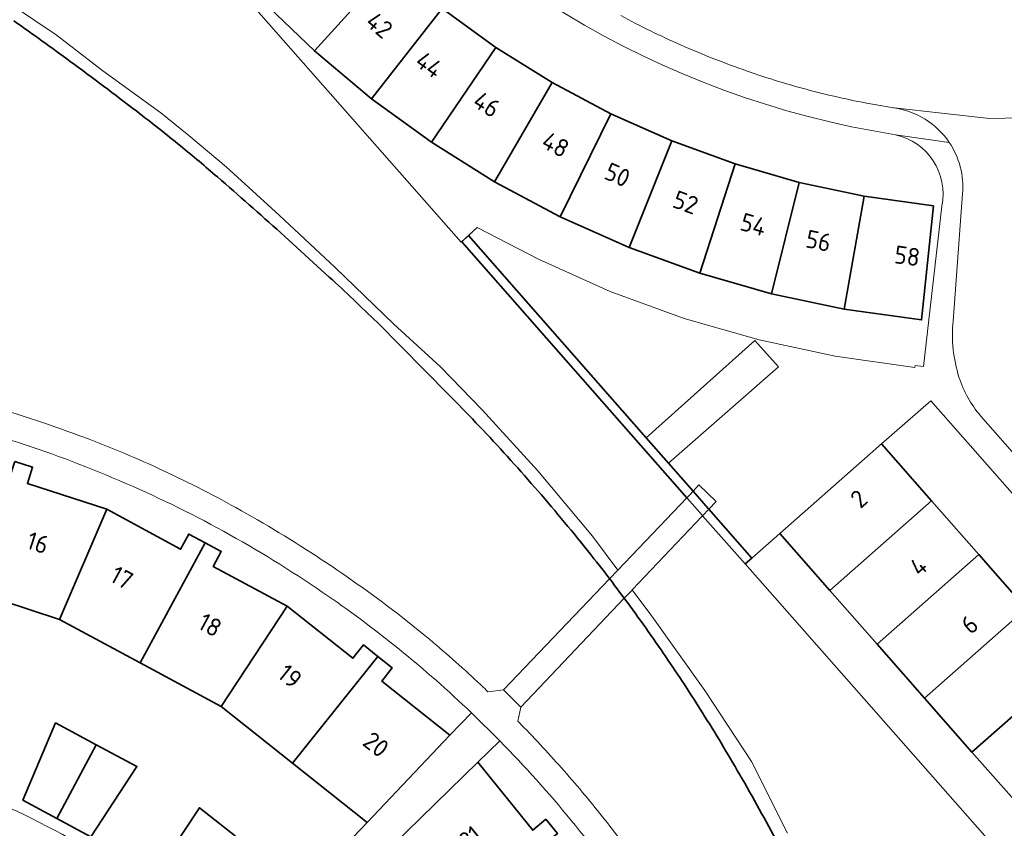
# Model space of a CAD drawing. Extents: x 150256 to 156914, y 461459 to 469481.
# Tile 530 of 656: x 154190 to 154264, y 467777 to 467838. Entities that reach past the tile are written whole.
import ezdxf
from ezdxf.enums import TextEntityAlignment as Align

# ---------------------------------------------------------------- set-up
doc = ezdxf.new("R2010")
doc.units = 0
doc.header["$LTSCALE"] = 0.75
for name, color, linetype, lineweight in [('B-RO-GK-BESCHOEIING-G', 251, 'GK-BESCHOEIING', 35), ('B-RO-GK-KADEMUUR-GV', 251, 'CONTINUOUS', 35), ('B-RO-IE-TERREINAFSCHEIDING_KUNSTMATIG_MUUR-G', 251, 'IE-TERREINAFSCHEIDING-KUNSTMATIG-DICHT', 18), ('B-RO-KW-KUNSTWERK_DEK-GV', 6, 'CONTINUOUS', 18), ('B-RO-KW-KUNSTWERK_LANDHOOFD-GV', 251, 'CONTINUOUS', 18), ('B-RO-OG-BEBOUWING-GV', 6, 'CONTINUOUS', 35), ('B-RO-OG-BEBOUWING-T18', 1, 'CONTINUOUS', 18), ('B-RO-OG-TERREIN_CULTUURSCHEIDING-GV', 251, 'CONTINUOUS', 18), ('B-RO-OG-WATER_SLOOT-GV', 251, 'CONTINUOUS', 18), ('B-RO-VH-VERHARDING_BETON-GV', 251, 'CONTINUOUS', 18), ('B-RO-VH-VERHARDING_BETONSTRAATSTEEN-GV', 251, 'CONTINUOUS', 18), ('B-RO-VH-VERHARDING_OPEN-GV', 251, 'CONTINUOUS', 18), ('B-RO-VH-VERHARDING_TEGEL-GV', 251, 'CONTINUOUS', 18)]:
    doc.layers.add(name, color=color, linetype=linetype, lineweight=lineweight)
doc.styles.add('NLCS-ISO-M200-T18', font='NLCS-ISO.ttf', dxfattribs={"height": 360})
doc.linetypes.add('GK-BESCHOEIING', pattern='A,30,-5,[1,NLCS.SHX,S=1,R=0,X=0,Y=0],-5', length=40)
doc.linetypes.add('IE-TERREINAFSCHEIDING-KUNSTMATIG-DICHT', pattern='A,8,-1,[82,NLCS.SHX,S=0.75,R=90,X=0,Y=0],-1', length=10)

msp = doc.modelspace()

# ---------------------------------------------------------------- linework, layer by layer
at = {"layer": 'B-RO-GK-BESCHOEIING-G'}
for points in [[(154193.416, 467834.665, 0.005374), (154189.186, 467837.712)], [(154193.416, 467834.665, 0.005374), (154189.186, 467837.712)], [(154198.418, 467830.908, 0.005371), (154193.416, 467834.665)], [(154198.418, 467830.908, 0.005371), (154193.416, 467834.665)], [(154201.713, 467828.302, 0.007955), (154198.418, 467830.908)], [(154201.713, 467828.302, 0.007955), (154198.418, 467830.908)], [(154204.496, 467825.963, 0.007431), (154201.713, 467828.302)], [(154204.496, 467825.963, 0.007431), (154201.713, 467828.302)], [(154209.257, 467821.766, 0.004462), (154204.496, 467825.963)], [(154209.257, 467821.766, 0.004462), (154204.496, 467825.963)], [(154216.515, 467815.027, 0.004568), (154212.915, 467818.427)], [(154216.515, 467815.027, 0.004568), (154212.915, 467818.427)], [(154227.858, 467803.188, 0.010541), (154223.686, 467807.744)], [(154227.858, 467803.188, 0.010541), (154223.686, 467807.744)], [(154231.841, 467798.466, 0.010447), (154227.858, 467803.188)], [(154231.841, 467798.466, 0.010447), (154227.858, 467803.188)], [(154234.951, 467794.458, 0.010408), (154231.841, 467798.466)], [(154234.951, 467794.458, 0.010408), (154231.841, 467798.466)], [(154238.068, 467790.091, 0.00988), (154234.951, 467794.458)], [(154238.068, 467790.091, 0.00988), (154234.951, 467794.458)], [(154240.822, 467785.902, 0.010178), (154238.068, 467790.091)], [(154240.822, 467785.902, 0.010178), (154238.068, 467790.091)], [(154243.617, 467781.284, 0.009309), (154240.822, 467785.902)], [(154243.617, 467781.284, 0.009309), (154240.822, 467785.902)], [(154246.509, 467776.094, 0.009187), (154243.617, 467781.284)], [(154246.509, 467776.094, 0.009187), (154243.617, 467781.284)]]:
    msp.add_lwpolyline(points, format="xyb", dxfattribs=at)
for points in [[(154212.915, 467818.427), (154209.257, 467821.766)], [(154212.915, 467818.427), (154209.257, 467821.766)], [(154216.515, 467815.027), (154223.686, 467807.744)], [(154216.515, 467815.027), (154223.686, 467807.744)]]:
    msp.add_lwpolyline(points, dxfattribs=at)
at = {"layer": 'B-RO-GK-KADEMUUR-GV'}
msp.add_lwpolyline([(154238.446, 467804.413), (154236.764, 467806.329), (154223.398, 467821.559), (154222.885, 467821.08), (154239.83, 467801.802), (154240.99, 467800.483), (154241.006, 467800.465), (154244.198, 467796.833), (154244.708, 467797.278), (154241.476, 467800.96), (154241.432, 467801.011), (154240.297, 467802.304), (154240.289, 467802.313)], close=True, dxfattribs=at)
msp.add_lwpolyline([(154238.446, 467804.413), (154236.764, 467806.329), (154223.398, 467821.559), (154222.885, 467821.08), (154239.83, 467801.802), (154240.99, 467800.483), (154241.006, 467800.465), (154244.198, 467796.833), (154244.708, 467797.278), (154241.476, 467800.96), (154241.432, 467801.011), (154240.297, 467802.304), (154240.289, 467802.313)], close=True, dxfattribs=at)
at = {"layer": 'B-RO-IE-TERREINAFSCHEIDING_KUNSTMATIG_MUUR-G'}
for points in [[(154198.678, 467848.508), (154222.847, 467821.045), (154224.045, 467822.161), (154228.645, 467819.77), (154234.056, 467817.337), (154239.628, 467815.3), (154245.257, 467813.7), (154250.992, 467812.468), (154256.976, 467811.609)], [(154198.678, 467848.508), (154222.847, 467821.045), (154224.045, 467822.161), (154228.645, 467819.77), (154234.056, 467817.337), (154239.628, 467815.3), (154245.257, 467813.7), (154250.992, 467812.468), (154256.976, 467811.609)], [(154244.198, 467796.833), (154284.754, 467750.81), (154355.058, 467812.634)], [(154244.198, 467796.833), (154284.754, 467750.81), (154355.058, 467812.634)]]:
    msp.add_lwpolyline(points, dxfattribs=at)
at = {"layer": 'B-RO-KW-KUNSTWERK_DEK-GV'}
msp.add_lwpolyline([(154240.289, 467802.313), (154240.032, 467802.027), (154239.83, 467801.802), (154234.621, 467796.359), (154234.005, 467795.714), (154226.021, 467787.353), (154227.325, 467786.056), (154235.105, 467794.25), (154235.667, 467794.841), (154235.71, 467794.887), (154240.955, 467800.411), (154241.006, 467800.465), (154241.476, 467800.96), (154242.013, 467801.525), (154240.715, 467802.787)], close=True, dxfattribs=at)
msp.add_lwpolyline([(154240.289, 467802.313), (154240.032, 467802.027), (154239.83, 467801.802), (154234.621, 467796.359), (154234.005, 467795.714), (154226.021, 467787.353), (154227.325, 467786.056), (154235.105, 467794.25), (154235.667, 467794.841), (154235.71, 467794.887), (154240.955, 467800.411), (154241.006, 467800.465), (154241.476, 467800.96), (154242.013, 467801.525), (154240.715, 467802.787)], close=True, dxfattribs=at)
at = {"layer": 'B-RO-KW-KUNSTWERK_LANDHOOFD-GV'}
msp.add_lwpolyline([(154240.289, 467802.313), (154240.297, 467802.304), (154241.432, 467801.011), (154241.476, 467800.96), (154242.013, 467801.525), (154240.715, 467802.787)], close=True, dxfattribs=at)
msp.add_lwpolyline([(154240.289, 467802.313), (154240.297, 467802.304), (154241.432, 467801.011), (154241.476, 467800.96), (154242.013, 467801.525), (154240.715, 467802.787)], close=True, dxfattribs=at)
at = {"layer": 'B-RO-OG-BEBOUWING-GV'}
for points in [[(154213.997, 467845.331), (154207.776, 467839.337), (154211.799, 467835.451), (154217.584, 467841.862)], [(154213.997, 467845.331), (154207.776, 467839.337), (154211.799, 467835.451), (154217.584, 467841.862)], [(154216.094, 467831.851), (154221.399, 467838.657), (154217.584, 467841.862), (154211.799, 467835.451)], [(154216.094, 467831.851), (154221.399, 467838.657), (154217.584, 467841.862), (154211.799, 467835.451)], [(154221.399, 467838.657), (154216.094, 467831.851), (154220.613, 467828.581), (154225.448, 467835.719)], [(154221.399, 467838.657), (154216.094, 467831.851), (154220.613, 467828.581), (154225.448, 467835.719)], [(154225.448, 467835.719), (154220.613, 467828.581), (154225.354, 467825.597), (154229.675, 467833.075)], [(154225.448, 467835.719), (154220.613, 467828.581), (154225.354, 467825.597), (154229.675, 467833.075)], [(154230.294, 467822.956), (154234.091, 467830.728), (154229.675, 467833.075), (154225.354, 467825.597)], [(154230.294, 467822.956), (154234.091, 467830.728), (154229.675, 467833.075), (154225.354, 467825.597)], [(154235.484, 467820.658), (154238.699, 467828.68), (154234.091, 467830.728), (154230.294, 467822.956)], [(154235.484, 467820.658), (154238.699, 467828.68), (154234.091, 467830.728), (154230.294, 467822.956)], [(154238.699, 467828.68), (154235.484, 467820.658), (154240.798, 467818.721), (154243.455, 467826.947)], [(154238.699, 467828.68), (154235.484, 467820.658), (154240.798, 467818.721), (154243.455, 467826.947)], [(154240.798, 467818.721), (154246.182, 467817.176), (154248.268, 467825.556), (154243.455, 467826.947)], [(154240.798, 467818.721), (154246.182, 467817.176), (154248.268, 467825.556), (154243.455, 467826.947)], [(154253.155, 467824.525), (154248.268, 467825.556), (154246.182, 467817.176), (154251.646, 467816.002)], [(154253.155, 467824.525), (154248.268, 467825.556), (154246.182, 467817.176), (154251.646, 467816.002)], [(154251.646, 467816.002), (154257.487, 467815.2), (154258.376, 467823.782), (154253.155, 467824.525)], [(154251.646, 467816.002), (154257.487, 467815.2), (154258.376, 467823.782), (154253.155, 467824.525)], [(154258.228, 467801.58), (154254.461, 467805.861), (154246.809, 467799.111), (154250.575, 467794.831)], [(154258.228, 467801.58), (154254.461, 467805.861), (154246.809, 467799.111), (154250.575, 467794.831)], [(154189.261, 467804.552), (154186.043, 467794.796), (154192.618, 467792.643), (154196.184, 467800.952), (154190.191, 467802.886), (154190.581, 467804.12)], [(154189.261, 467804.552), (154186.043, 467794.796), (154192.618, 467792.643), (154196.184, 467800.952), (154190.191, 467802.886), (154190.581, 467804.12)], [(154261.782, 467797.541), (154258.228, 467801.58), (154250.575, 467794.831), (154254.129, 467790.791)], [(154261.782, 467797.541), (154258.228, 467801.58), (154250.575, 467794.831), (154254.129, 467790.791)], [(154198.692, 467789.377), (154203.563, 467798.427), (154202.34, 467799.081), (154201.728, 467797.941), (154196.184, 467800.952), (154192.618, 467792.643)], [(154198.692, 467789.377), (154203.563, 467798.427), (154202.34, 467799.081), (154201.728, 467797.941), (154196.184, 467800.952), (154192.618, 467792.643)], [(154203.563, 467798.427), (154198.692, 467789.377), (154204.773, 467786.108), (154209.736, 467793.657), (154204.183, 467796.648), (154204.787, 467797.773)], [(154203.563, 467798.427), (154198.692, 467789.377), (154204.773, 467786.108), (154209.736, 467793.657), (154204.183, 467796.648), (154204.787, 467797.773)], [(154261.782, 467797.541), (154254.129, 467790.791), (154257.696, 467786.736), (154265.349, 467793.486)], [(154261.782, 467797.541), (154254.129, 467790.791), (154257.696, 467786.736), (154265.349, 467793.486)], [(154209.736, 467793.657), (154204.773, 467786.108), (154210.148, 467781.838), (154216.57, 467789.871), (154215.484, 467790.738), (154214.687, 467789.727)], [(154209.736, 467793.657), (154204.773, 467786.108), (154210.148, 467781.838), (154216.57, 467789.871), (154215.484, 467790.738), (154214.687, 467789.727)], [(154261.276, 467782.667), (154268.93, 467789.416), (154265.349, 467793.486), (154257.696, 467786.736)], [(154261.276, 467782.667), (154268.93, 467789.416), (154265.349, 467793.486), (154257.696, 467786.736)], [(154210.148, 467781.838), (154215.767, 467777.374), (154221.994, 467783.935), (154216.872, 467787.995), (154217.654, 467789.006), (154216.57, 467789.871)], [(154210.148, 467781.838), (154215.767, 467777.374), (154221.994, 467783.935), (154216.872, 467787.995), (154217.654, 467789.006), (154216.57, 467789.871)], [(154268.93, 467789.416), (154261.276, 467782.667), (154264.843, 467778.614), (154272.496, 467785.363)], [(154268.93, 467789.416), (154261.276, 467782.667), (154264.843, 467778.614), (154272.496, 467785.363)], [(154195.379, 467783.221), (154192.32, 467784.856), (154189.856, 467779.04), (154192.416, 467777.667)], [(154195.379, 467783.221), (154192.32, 467784.856), (154189.856, 467779.04), (154192.416, 467777.667)], [(154195.379, 467783.221), (154192.416, 467777.667), (154194.974, 467776.296), (154198.435, 467781.588)], [(154195.379, 467783.221), (154192.416, 467777.667), (154194.974, 467776.296), (154198.435, 467781.588)], [(154222.113, 467770.073), (154230.079, 467776.532), (154229.203, 467777.611), (154228.22, 467776.775), (154224.089, 467781.897), (154217.632, 467775.601)], [(154222.113, 467770.073), (154230.079, 467776.532), (154229.203, 467777.611), (154228.22, 467776.775), (154224.089, 467781.897), (154217.632, 467775.601)], [(154201.926, 467771.411), (154205.861, 467776.334), (154203.143, 467778.474), (154199.649, 467773.211)], [(154201.926, 467771.411), (154205.861, 467776.334), (154203.143, 467778.474), (154199.649, 467773.211)]]:
    msp.add_lwpolyline(points, close=True, dxfattribs=at)
at = {"layer": 'B-RO-OG-TERREIN_CULTUURSCHEIDING-GV'}
for points in [[(154193.416, 467834.665, 0.005374), (154189.186, 467837.712)], [(154193.416, 467834.665, 0.005374), (154189.186, 467837.712)], [(154198.418, 467830.908, 0.005371), (154193.416, 467834.665)], [(154198.418, 467830.908, 0.005371), (154193.416, 467834.665)], [(154201.713, 467828.302, 0.007955), (154198.418, 467830.908)], [(154201.713, 467828.302, 0.007955), (154198.418, 467830.908)], [(154204.496, 467825.963, 0.007431), (154201.713, 467828.302)], [(154204.496, 467825.963, 0.007431), (154201.713, 467828.302)], [(154209.257, 467821.766, 0.004462), (154204.496, 467825.963)], [(154209.257, 467821.766, 0.004462), (154204.496, 467825.963)], [(154216.515, 467815.027, 0.004568), (154212.915, 467818.427)], [(154216.515, 467815.027, 0.004568), (154212.915, 467818.427)], [(154186.71, 467808.92, -0.019303), (154194.073, 467806.506)], [(154186.71, 467808.92, -0.019303), (154194.073, 467806.506)], [(154227.858, 467803.188, 0.010541), (154223.686, 467807.744)], [(154227.858, 467803.188, 0.010541), (154223.686, 467807.744)], [(154194.073, 467806.506, -0.019538), (154200.07, 467804.019)], [(154194.073, 467806.506, -0.019538), (154200.07, 467804.019)], [(154200.07, 467804.019, -0.018922), (154205.888, 467801.069)], [(154200.07, 467804.019, -0.018922), (154205.888, 467801.069)], [(154231.841, 467798.466, 0.010447), (154227.858, 467803.188)], [(154231.841, 467798.466, 0.010447), (154227.858, 467803.188)], [(154205.888, 467801.069, -0.018999), (154212.31, 467797.175)], [(154205.888, 467801.069, -0.018999), (154212.31, 467797.175)], [(154212.31, 467797.175, -0.018994), (154218.417, 467792.805)], [(154212.31, 467797.175, -0.018994), (154218.417, 467792.805)], [(154219.982, 467791.547, -0.014684), (154223.864, 467788.142)], [(154219.982, 467791.547, -0.014684), (154223.864, 467788.142)], [(154223.864, 467788.142, -0.004171), (154224.852, 467787.214)], [(154223.864, 467788.142, -0.004171), (154224.852, 467787.214)]]:
    msp.add_lwpolyline(points, format="xyb", dxfattribs=at)
for points in [[(154212.915, 467818.427), (154209.257, 467821.766)], [(154212.915, 467818.427), (154209.257, 467821.766)], [(154223.686, 467807.744), (154216.515, 467815.027)], [(154223.686, 467807.744), (154216.515, 467815.027)], [(154224.852, 467787.214), (154226.021, 467787.353), (154234.005, 467795.714), (154233.292, 467796.638), (154232.571, 467797.556), (154231.841, 467798.466)], [(154224.852, 467787.214), (154226.021, 467787.353), (154234.005, 467795.714), (154233.292, 467796.638), (154232.571, 467797.556), (154231.841, 467798.466)], [(154218.417, 467792.805), (154219.982, 467791.547)], [(154218.417, 467792.805), (154219.982, 467791.547)]]:
    msp.add_lwpolyline(points, dxfattribs=at)
at = {"layer": 'B-RO-OG-WATER_SLOOT-GV'}
for points in [[(154284.754, 467750.81), (154244.198, 467796.833), (154241.006, 467800.465), (154240.99, 467800.483), (154239.83, 467801.802), (154222.885, 467821.08), (154222.847, 467821.045), (154198.678, 467848.508), (154191.45, 467856.758), (154180.655, 467869.024)], [(154284.754, 467750.81), (154244.198, 467796.833), (154241.006, 467800.465), (154240.99, 467800.483), (154239.83, 467801.802), (154222.885, 467821.08), (154222.847, 467821.045), (154198.678, 467848.508), (154191.45, 467856.758), (154180.655, 467869.024)], [(154231.841, 467798.466), (154232.571, 467797.556), (154233.292, 467796.638), (154234.005, 467795.714), (154234.621, 467796.359), (154232.73, 467798.914), (154228.609, 467803.85), (154224.412, 467808.432), (154221.275, 467811.666), (154217.763, 467814.884), (154213.352, 467819.155), (154209.135, 467823.085), (154205.151, 467826.719), (154202.345, 467829.077), (154200.227, 467830.792), (154195.88, 467833.964), (154192.368, 467836.672), (154187.594, 467839.889)], [(154187.594, 467839.889), (154192.368, 467836.672), (154195.88, 467833.964), (154200.227, 467830.792), (154202.345, 467829.077), (154205.151, 467826.719), (154209.135, 467823.085), (154213.352, 467819.155), (154217.763, 467814.884), (154221.275, 467811.666), (154224.412, 467808.432), (154228.609, 467803.85), (154232.73, 467798.914), (154234.621, 467796.359), (154234.005, 467795.714), (154235.105, 467794.25), (154235.667, 467794.841), (154235.71, 467794.887), (154237.184, 467792.895), (154241.166, 467787.31), (154244.678, 467781.956), (154247.393, 467776.564)], [(154231.841, 467798.466), (154232.571, 467797.556), (154233.292, 467796.638), (154234.005, 467795.714), (154234.621, 467796.359), (154232.73, 467798.914), (154228.609, 467803.85), (154224.412, 467808.432), (154221.275, 467811.666), (154217.763, 467814.884), (154213.352, 467819.155), (154209.135, 467823.085), (154205.151, 467826.719), (154202.345, 467829.077), (154200.227, 467830.792), (154195.88, 467833.964), (154192.368, 467836.672), (154187.594, 467839.889)], [(154187.594, 467839.889), (154192.368, 467836.672), (154195.88, 467833.964), (154200.227, 467830.792), (154202.345, 467829.077), (154205.151, 467826.719), (154209.135, 467823.085), (154213.352, 467819.155), (154217.763, 467814.884), (154221.275, 467811.666), (154224.412, 467808.432), (154228.609, 467803.85), (154232.73, 467798.914), (154234.621, 467796.359), (154234.005, 467795.714), (154235.105, 467794.25), (154235.667, 467794.841), (154235.71, 467794.887), (154237.184, 467792.895), (154241.166, 467787.31), (154244.678, 467781.956), (154247.393, 467776.564)], [(154209.257, 467821.766), (154212.915, 467818.427)], [(154209.257, 467821.766), (154212.915, 467818.427)], [(154216.515, 467815.027), (154223.686, 467807.744)], [(154216.515, 467815.027), (154223.686, 467807.744)], [(154247.393, 467776.564), (154244.678, 467781.956), (154241.166, 467787.31), (154237.184, 467792.895), (154235.71, 467794.887), (154235.667, 467794.841), (154235.105, 467794.25), (154236.11, 467792.876), (154237.098, 467791.49), (154238.068, 467790.091)], [(154247.393, 467776.564), (154244.678, 467781.956), (154241.166, 467787.31), (154237.184, 467792.895), (154235.71, 467794.887), (154235.667, 467794.841), (154235.105, 467794.25), (154236.11, 467792.876), (154237.098, 467791.49), (154238.068, 467790.091)], [(154238.068, 467790.091), (154237.098, 467791.49), (154236.11, 467792.876), (154235.105, 467794.25), (154227.325, 467786.056), (154227.113, 467784.986), (154227.563, 467784.526)], [(154238.068, 467790.091), (154237.098, 467791.49), (154236.11, 467792.876), (154235.105, 467794.25), (154227.325, 467786.056), (154227.113, 467784.986), (154227.563, 467784.526)]]:
    msp.add_lwpolyline(points, dxfattribs=at)
for points in [[(154189.186, 467837.712, -0.005374), (154193.416, 467834.665)], [(154189.186, 467837.712, -0.005374), (154193.416, 467834.665)], [(154193.416, 467834.665, -0.005371), (154198.418, 467830.908)], [(154193.416, 467834.665, -0.005371), (154198.418, 467830.908)], [(154198.418, 467830.908, -0.007955), (154201.713, 467828.302)], [(154198.418, 467830.908, -0.007955), (154201.713, 467828.302)], [(154201.713, 467828.302, -0.007431), (154204.496, 467825.963)], [(154201.713, 467828.302, -0.007431), (154204.496, 467825.963)], [(154204.496, 467825.963, -0.004462), (154209.257, 467821.766)], [(154204.496, 467825.963, -0.004462), (154209.257, 467821.766)], [(154212.915, 467818.427, -0.004568), (154216.515, 467815.027)], [(154212.915, 467818.427, -0.004568), (154216.515, 467815.027)], [(154223.686, 467807.744, -0.010541), (154227.858, 467803.188)], [(154223.686, 467807.744, -0.010541), (154227.858, 467803.188)], [(154227.858, 467803.188, -0.010447), (154231.841, 467798.466)], [(154227.858, 467803.188, -0.010447), (154231.841, 467798.466)], [(154240.822, 467785.902, 0.010178), (154238.068, 467790.091)], [(154238.068, 467790.091, -0.010178), (154240.822, 467785.902)], [(154240.822, 467785.902, 0.010178), (154238.068, 467790.091)], [(154238.068, 467790.091, -0.010178), (154240.822, 467785.902)], [(154243.617, 467781.284, 0.009309), (154240.822, 467785.902)], [(154240.822, 467785.902, -0.009309), (154243.617, 467781.284)], [(154243.617, 467781.284, 0.009309), (154240.822, 467785.902)], [(154240.822, 467785.902, -0.009309), (154243.617, 467781.284)], [(154227.563, 467784.526, -0.013704), (154230.779, 467781.028)], [(154227.563, 467784.526, -0.013704), (154230.779, 467781.028)], [(154246.509, 467776.094, 0.009187), (154243.617, 467781.284)], [(154243.617, 467781.284, -0.009187), (154246.509, 467776.094)], [(154246.509, 467776.094, 0.009187), (154243.617, 467781.284)], [(154243.617, 467781.284, -0.009187), (154246.509, 467776.094)], [(154230.779, 467781.028, -0.013306), (154233.838, 467777.327)], [(154230.779, 467781.028, -0.013306), (154233.838, 467777.327)], [(154233.838, 467777.327, -0.01308), (154236.607, 467773.593)], [(154233.838, 467777.327, -0.01308), (154236.607, 467773.593)]]:
    msp.add_lwpolyline(points, format="xyb", dxfattribs=at)
msp.add_lwpolyline([(154235.105, 467794.25), (154234.005, 467795.714), (154226.021, 467787.353), (154227.325, 467786.056)], close=True, dxfattribs=at)
msp.add_lwpolyline([(154235.105, 467794.25), (154234.005, 467795.714), (154226.021, 467787.353), (154227.325, 467786.056)], close=True, dxfattribs=at)
at = {"layer": 'B-RO-VH-VERHARDING_BETON-GV'}
msp.add_lwpolyline([(154236.764, 467806.329), (154238.446, 467804.413), (154246.717, 467811.674), (154244.934, 467813.649)], close=True, dxfattribs=at)
msp.add_lwpolyline([(154236.764, 467806.329), (154238.446, 467804.413), (154246.717, 467811.674), (154244.934, 467813.649)], close=True, dxfattribs=at)
at = {"layer": 'B-RO-VH-VERHARDING_BETONSTRAATSTEEN-GV'}
for points in [[(154211.149, 467856.034, 0.196205), (154255.511, 467829.144)], [(154211.149, 467856.034, 0.196205), (154255.511, 467829.144)], [(154234.856, 467838.12, 0.02179), (154239.35, 467835.91)], [(154239.35, 467835.91, -0.02179), (154234.856, 467838.12)], [(154234.856, 467838.12, 0.02179), (154239.35, 467835.91)], [(154239.35, 467835.91, -0.02179), (154234.856, 467838.12)], [(154239.35, 467835.91, 0.019896), (154244.369, 467833.932)], [(154244.369, 467833.932, -0.019896), (154239.35, 467835.91)], [(154239.35, 467835.91, 0.019896), (154244.369, 467833.932)], [(154244.369, 467833.932, -0.019896), (154239.35, 467835.91)], [(154244.369, 467833.932, 0.019683), (154249.102, 467832.485)], [(154249.102, 467832.485, -0.019683), (154244.369, 467833.932)], [(154244.369, 467833.932, 0.019683), (154249.102, 467832.485)], [(154249.102, 467832.485, -0.019683), (154244.369, 467833.932)], [(154249.102, 467832.485, 0.019654), (154253.935, 467831.414)], [(154253.935, 467831.414, -0.019654), (154249.102, 467832.485)], [(154249.102, 467832.485, 0.019654), (154253.935, 467831.414)], [(154253.935, 467831.414, -0.019654), (154249.102, 467832.485)], [(154255.375, 467831.173, -0.213381), (154259.56, 467828.572)], [(154259.56, 467828.572, 0.213381), (154255.375, 467831.173)], [(154255.375, 467831.173, -0.213381), (154259.56, 467828.572)], [(154259.56, 467828.572, 0.213381), (154255.375, 467831.173)], [(154255.511, 467829.144, -0.41019), (154259.008, 467823.774)], [(154255.511, 467829.144, -0.41019), (154259.008, 467823.774)], [(154260.575, 467824.708, 0.169994), (154259.56, 467828.572)], [(154259.56, 467828.572, -0.169994), (154260.575, 467824.708)], [(154260.575, 467824.708, 0.169994), (154259.56, 467828.572)], [(154259.56, 467828.572, -0.169994), (154260.575, 467824.708)], [(154259.862, 467812.988, -0.050233), (154259.849, 467815.118)], [(154259.849, 467815.118, 0.050233), (154259.862, 467812.988)], [(154259.862, 467812.988, -0.050233), (154259.849, 467815.118)], [(154259.849, 467815.118, 0.050233), (154259.862, 467812.988)], [(154260.299, 467810.904, -0.050382), (154259.862, 467812.988)], [(154259.862, 467812.988, 0.050382), (154260.299, 467810.904)], [(154260.299, 467810.904, -0.050382), (154259.862, 467812.988)], [(154259.862, 467812.988, 0.050382), (154260.299, 467810.904)], [(154260.961, 467809.365, -0.050552), (154260.299, 467810.904)], [(154260.299, 467810.904, 0.050552), (154260.961, 467809.365)], [(154260.961, 467809.365, -0.050552), (154260.299, 467810.904)], [(154260.299, 467810.904, 0.050552), (154260.961, 467809.365)], [(154261.921, 467807.994, -0.05536), (154260.961, 467809.365)], [(154260.961, 467809.365, 0.05536), (154261.921, 467807.994)], [(154261.921, 467807.994, -0.05536), (154260.961, 467809.365)], [(154260.961, 467809.365, 0.05536), (154261.921, 467807.994)], [(154194.474, 467775.536, 0.037981), (154185.285, 467779.985)], [(154194.474, 467775.536, 0.037981), (154185.285, 467779.985)]]:
    msp.add_lwpolyline(points, format="xyb", dxfattribs=at)
for points in [[(154253.935, 467831.414), (154255.375, 467831.173), (154255.42, 467831.168), (154262.594, 467830.355), (154270.777, 467830.542), (154270.785, 467830.542), (154270.826, 467830.543), (154272.707, 467830.828)], [(154255.375, 467831.173), (154253.935, 467831.414)], [(154253.935, 467831.414), (154255.375, 467831.173), (154255.42, 467831.168), (154262.594, 467830.355), (154270.777, 467830.542), (154270.785, 467830.542), (154270.826, 467830.543), (154272.707, 467830.828)], [(154255.375, 467831.173), (154253.935, 467831.414)], [(154270.777, 467830.542), (154262.594, 467830.355), (154255.42, 467831.168), (154255.375, 467831.173)], [(154270.777, 467830.542), (154262.594, 467830.355), (154255.42, 467831.168), (154255.375, 467831.173)], [(154261.921, 467807.994), (154286.595, 467779.952), (154307.778, 467798.551), (154339.794, 467826.728), (154336.292, 467830.755), (154335.14, 467829.777), (154325.972, 467821.635), (154290.811, 467790.792)], [(154261.921, 467807.994), (154286.595, 467779.952), (154307.778, 467798.551), (154339.794, 467826.728), (154336.292, 467830.755), (154335.14, 467829.777), (154325.972, 467821.635), (154290.811, 467790.792)], [(154259.56, 467828.572), (154255.511, 467829.144)], [(154255.511, 467829.144), (154259.56, 467828.572)], [(154259.56, 467828.572), (154255.511, 467829.144)], [(154255.511, 467829.144), (154259.56, 467828.572)], [(154254.461, 467805.861), (154258.177, 467809.116), (154286.34, 467777.107), (154342.7, 467826.671), (154341.557, 467827.97), (154341.451, 467827.934)], [(154254.461, 467805.861), (154258.177, 467809.116), (154286.34, 467777.107), (154342.7, 467826.671), (154341.557, 467827.97), (154341.451, 467827.934)], [(154340.505, 467827.353), (154339.794, 467826.728), (154307.778, 467798.551), (154286.595, 467779.952), (154261.921, 467807.994)], [(154340.505, 467827.353), (154339.794, 467826.728), (154307.778, 467798.551), (154286.595, 467779.952), (154261.921, 467807.994)], [(154259.849, 467815.118), (154260.456, 467823.332), (154260.575, 467824.708)], [(154260.575, 467824.708), (154260.456, 467823.332), (154259.849, 467815.118)], [(154259.849, 467815.118), (154260.456, 467823.332), (154260.575, 467824.708)], [(154260.575, 467824.708), (154260.456, 467823.332), (154259.849, 467815.118)], [(154259.008, 467823.774), (154257.637, 467811.698), (154256.991, 467811.782), (154256.976, 467811.609), (154250.992, 467812.468), (154245.257, 467813.7), (154239.628, 467815.3), (154234.056, 467817.337), (154228.645, 467819.77), (154224.045, 467822.161), (154223.398, 467821.559), (154236.764, 467806.329), (154244.934, 467813.649), (154246.717, 467811.674), (154238.446, 467804.413), (154240.289, 467802.313), (154240.715, 467802.787), (154242.013, 467801.525), (154241.476, 467800.96), (154244.708, 467797.278), (154246.809, 467799.111), (154254.461, 467805.861)], [(154259.008, 467823.774), (154257.637, 467811.698), (154256.991, 467811.782), (154256.976, 467811.609), (154250.992, 467812.468), (154245.257, 467813.7), (154239.628, 467815.3), (154234.056, 467817.337), (154228.645, 467819.77), (154224.045, 467822.161), (154223.398, 467821.559), (154236.764, 467806.329), (154244.934, 467813.649), (154246.717, 467811.674), (154238.446, 467804.413), (154240.289, 467802.313), (154240.715, 467802.787), (154242.013, 467801.525), (154241.476, 467800.96), (154244.708, 467797.278), (154246.809, 467799.111), (154254.461, 467805.861)]]:
    msp.add_lwpolyline(points, dxfattribs=at)
msp.add_lwpolyline([(154217.632, 467775.601), (154224.089, 467781.897), (154225.747, 467783.504), (154223.605, 467785.623), (154221.994, 467783.935), (154215.767, 467777.374), (154206.887, 467768.047), (154205.83, 467766.95), (154207.069, 467765.725), (154207.234, 467765.556), (154209.178, 467767.436)], close=True, dxfattribs=at)
msp.add_lwpolyline([(154217.632, 467775.601), (154224.089, 467781.897), (154225.747, 467783.504), (154223.605, 467785.623), (154221.994, 467783.935), (154215.767, 467777.374), (154206.887, 467768.047), (154205.83, 467766.95), (154207.069, 467765.725), (154207.234, 467765.556), (154209.178, 467767.436)], close=True, dxfattribs=at)
at = {"layer": 'B-RO-VH-VERHARDING_OPEN-GV'}
msp.add_lwpolyline([(154242.013, 467801.525), (154240.715, 467802.787), (154240.289, 467802.313), (154240.032, 467802.027), (154239.83, 467801.802), (154234.621, 467796.359), (154234.005, 467795.714), (154226.021, 467787.353), (154227.325, 467786.056), (154235.105, 467794.25), (154235.667, 467794.841), (154235.71, 467794.887), (154240.955, 467800.411), (154241.006, 467800.465), (154241.476, 467800.96)], close=True, dxfattribs=at)
msp.add_lwpolyline([(154242.013, 467801.525), (154240.715, 467802.787), (154240.289, 467802.313), (154240.032, 467802.027), (154239.83, 467801.802), (154234.621, 467796.359), (154234.005, 467795.714), (154226.021, 467787.353), (154227.325, 467786.056), (154235.105, 467794.25), (154235.667, 467794.841), (154235.71, 467794.887), (154240.955, 467800.411), (154241.006, 467800.465), (154241.476, 467800.96)], close=True, dxfattribs=at)
at = {"layer": 'B-RO-VH-VERHARDING_TEGEL-GV'}
for points in [[(154194.073, 467806.506, 0.019303), (154186.71, 467808.92)], [(154194.073, 467806.506, 0.019303), (154186.71, 467808.92)], [(154180.465, 467808.381, -0.049922), (154197.11, 467803.11)], [(154180.465, 467808.381, -0.049922), (154197.11, 467803.11)], [(154200.07, 467804.019, 0.019538), (154194.073, 467806.506)], [(154200.07, 467804.019, 0.019538), (154194.073, 467806.506)], [(154205.888, 467801.069, 0.018922), (154200.07, 467804.019)], [(154205.888, 467801.069, 0.018922), (154200.07, 467804.019)], [(154197.11, 467803.11, -0.049449), (154212.377, 467794.715)], [(154197.11, 467803.11, -0.049449), (154212.377, 467794.715)], [(154212.31, 467797.175, 0.018999), (154205.888, 467801.069)], [(154212.31, 467797.175, 0.018999), (154205.888, 467801.069)], [(154218.417, 467792.805, 0.018994), (154212.31, 467797.175)], [(154218.417, 467792.805, 0.018994), (154212.31, 467797.175)], [(154212.377, 467794.715, -0.041834), (154223.605, 467785.623)], [(154212.377, 467794.715, -0.041834), (154223.605, 467785.623)], [(154223.864, 467788.142, 0.014684), (154219.982, 467791.547)], [(154223.864, 467788.142, 0.014684), (154219.982, 467791.547)], [(154224.852, 467787.214, 0.004171), (154223.864, 467788.142)], [(154224.852, 467787.214, 0.004171), (154223.864, 467788.142)], [(154230.779, 467781.028, 0.013704), (154227.563, 467784.526)], [(154230.779, 467781.028, 0.013704), (154227.563, 467784.526)], [(154225.747, 467783.504, -0.046315), (154235.903, 467771.074)], [(154225.747, 467783.504, -0.046315), (154235.903, 467771.074)], [(154233.838, 467777.327, 0.013306), (154230.779, 467781.028)], [(154233.838, 467777.327, 0.013306), (154230.779, 467781.028)], [(154236.607, 467773.593, 0.01308), (154233.838, 467777.327)], [(154236.607, 467773.593, 0.01308), (154233.838, 467777.327)]]:
    msp.add_lwpolyline(points, format="xyb", dxfattribs=at)
for points in [[(154219.982, 467791.547), (154218.417, 467792.805)], [(154219.982, 467791.547), (154218.417, 467792.805)], [(154227.563, 467784.526), (154227.113, 467784.986), (154227.325, 467786.056), (154226.021, 467787.353), (154224.852, 467787.214)], [(154227.563, 467784.526), (154227.113, 467784.986), (154227.325, 467786.056), (154226.021, 467787.353), (154224.852, 467787.214)], [(154223.605, 467785.623), (154225.747, 467783.504)], [(154223.605, 467785.623), (154225.747, 467783.504)]]:
    msp.add_lwpolyline(points, dxfattribs=at)

# ---------------------------------------------------------------- texts
at = {"layer": 'B-RO-OG-BEBOUWING-T18', "style": 'NLCS-ISO-M200-T18'}
for s, rotation, p in [('42', 320, (154216.68, 467837.397)), ('42', 320, (154216.68, 467837.397)), ('44', 324, (154220.435, 467834.414)), ('44', 324, (154220.435, 467834.414)), ('46', 328, (154224.761, 467831.43)), ('46', 328, (154224.761, 467831.43)), ('48', 332, (154229.944, 467828.402)), ('48', 332, (154229.944, 467828.402)), ('50', 336, (154234.598, 467826.125)), ('50', 336, (154234.598, 467826.125)), ('52', 340, (154239.728, 467824.048)), ('52', 340, (154239.728, 467824.048)), ('54', 343.9, (154244.833, 467822.385)), ('54', 343.9, (154244.833, 467822.385)), ('56', 348.1, (154249.728, 467821.16)), ('56', 348.1, (154249.728, 467821.16)), ('58', 351.9, (154256.408, 467820.022)), ('58', 351.9, (154256.408, 467820.022)), ('2', 41.4, (154252.763, 467801.735)), ('2', 41.4, (154252.763, 467801.735)), ('16', 342.1, (154190.978, 467798.429)), ('16', 342.1, (154190.978, 467798.429)), ('4', 41.4, (154257.243, 467796.644)), ('4', 41.4, (154257.243, 467796.644)), ('17', 331.5, (154197.297, 467795.796)), ('17', 331.5, (154197.297, 467795.796)), ('18', 331.7, (154203.942, 467792.235)), ('18', 331.7, (154203.942, 467792.235)), ('6', 41.3, (154261.094, 467792.267)), ('6', 41.3, (154261.094, 467792.267)), ('19', 321.5, (154209.956, 467788.376)), ('19', 321.5, (154209.956, 467788.376)), ('20', 321.6, (154216.434, 467783.238)), ('20', 321.6, (154216.434, 467783.238)), ('21', 38.9, (154223.522, 467776.229)), ('21', 38.9, (154223.522, 467776.229))]:
    msp.add_text(s, height=1.35, rotation=rotation, dxfattribs=at).set_placement(p, align=Align.MIDDLE)

doc.saveas('drawing.dxf')
